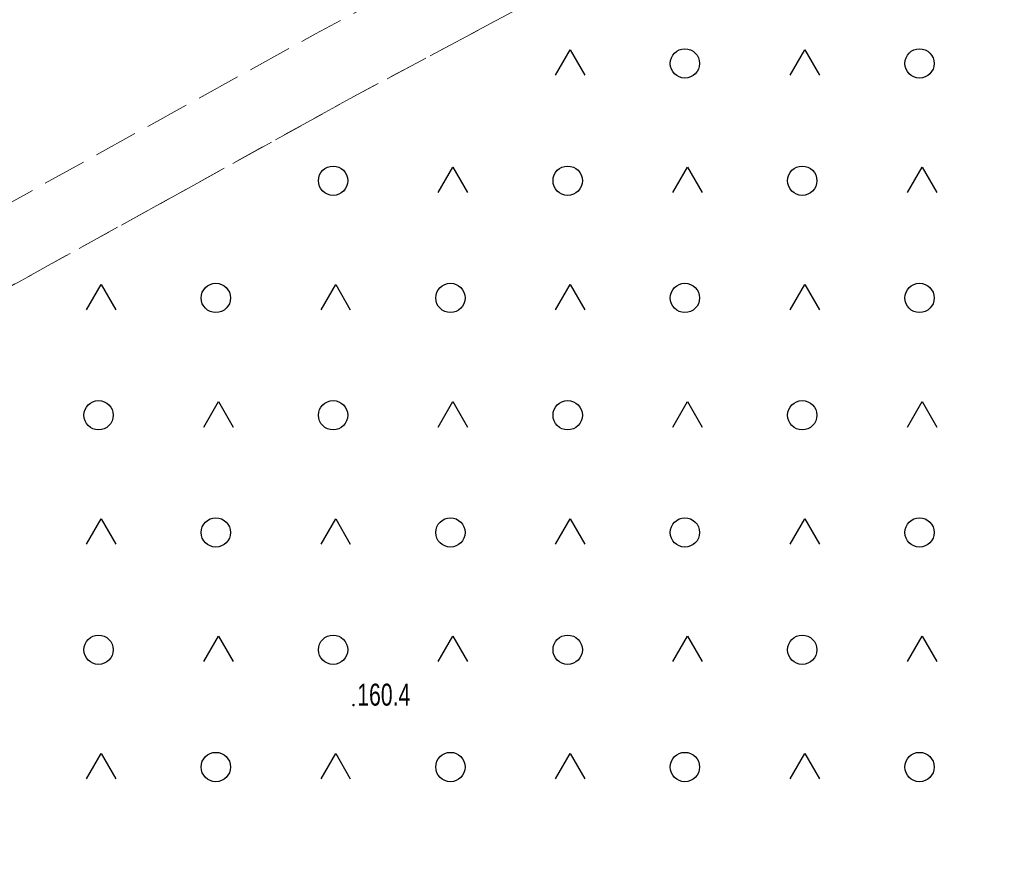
# Model space of a CAD drawing. Header units: metres. Extents: x 8440716 to 8446743, y 5883760 to 5887966.
# Tile 377 of 656: x 8442559 to 8442592, y 5885810 to 5885839. Entities that reach past the tile are written whole.
import ezdxf

# ---------------------------------------------------------------- set-up
doc = ezdxf.new("R2010")
doc.units = ezdxf.units.M
doc.header["$MEASUREMENT"] = 0
doc.linetypes.add('1.0_0.5', pattern=[1.5, 1, -0.5])
doc.linetypes.add('1.5_0.5', pattern=[2, 1.5, -0.5])
doc.layers.get('0').update_dxf_attribs({"color": 250, "linetype": 'CONTINUOUS', "lineweight": 5})
for name, color, linetype in [('jezdnia', 253, 'CONTINUOUS'), ('pikieta naturalna', 253, 'CONTINUOUS'), ('pikieta naturalna-Atr2', 253, 'CONTINUOUS'), ('teren zalesiony', 253, 'CONTINUOUS')]:
    doc.layers.add(name, color=color, linetype=linetype)
doc.styles.get("Standard").update_dxf_attribs({"font": 'Working1250', "width": 0.75})

# ---------------------------------------------------------------- blocks, each defined once
blk = doc.blocks.new('OTZK3')
at = {"color": 0, "linetype": 'Continuous'}
for p, q in [((-0.5, -0.289), (0, 0.577)), ((0, 0.577), (0.5, -0.289))]:
    blk.add_line(p, q, dxfattribs=at)
blk = doc.blocks.new('OTZK1')
at = {"color": 0, "linetype": 'Continuous'}
blk.add_circle((0, 0), 0.5, dxfattribs=at)
blk = doc.blocks.new('PW01')
at = {"linetype": 'Continuous', "lineweight": 13}
h = blk.add_hatch(color=0, dxfattribs=at)
edge = h.paths.add_edge_path()
edge.add_arc((0, 0), 0.045, 0, 360)

msp = doc.modelspace()

# ---------------------------------------------------------------- linework, layer by layer
at = {"layer": 'jezdnia', "color": 253, "linetype": '1.5_0.5', "lineweight": 18, "flags": 128}
msp.add_lwpolyline([(8442547.85, 5885826.63), (8442525.34, 5885814.13), (8442526.33, 5885811.55), (8442549.07, 5885824.44), (8442570, 5885836.02), (8442597.13, 5885850.52), (8442609.19, 5885857.6), (8442627.63, 5885868.15), (8442640.14, 5885875.21), (8442641.78, 5885876.13), (8442672.91, 5885894.35), (8442687.64, 5885901.06), (8442729.86, 5885924.53), (8442744.55, 5885932.95), (8442765.66, 5885944.46), (8442781.73, 5885952.49), (8442796.73, 5885961.53), (8442801.94, 5885946.86), (8442810.19, 5885919.94), (8442812.59, 5885920.67), (8442803.9, 5885948.12), (8442799.1, 5885962.81), (8442806.3, 5885966.7), (8442818.9, 5885973.51), (8442834.35, 5885981.17), (8442843.99, 5885986.8), (8442842.73, 5885988.95), (8442833.1, 5885983.34), (8442817.71, 5885975.7), (8442801.14, 5885966.76), (8442798.36, 5885965.26), (8442797.93, 5885966.8), (8442795.82, 5885974.21), (8442793.55, 5885972.98), (8442795.2, 5885966.83), (8442795.96, 5885963.96), (8442780.61, 5885954.73), (8442764.55, 5885946.69), (8442743.32, 5885935.12), (8442728.63, 5885926.71), (8442686.61, 5885903.33), (8442671.88, 5885896.62), (8442640.53, 5885878.31), (8442640.17, 5885878.1), (8442626.4, 5885870.33), (8442607.93, 5885859.76), (8442595.89, 5885852.69), (8442568.82, 5885838.23)], close=True, dxfattribs=at)
at = {"layer": 'teren zalesiony', "color": 253, "linetype": '1.0_0.5', "lineweight": 18, "flags": 128}
msp.add_lwpolyline([(8442560.39, 5885774.39), (8442810.19, 5885919.94), (8442801.94, 5885946.86), (8442796.73, 5885961.53), (8442781.73, 5885952.49), (8442765.66, 5885944.46), (8442744.55, 5885932.95), (8442729.86, 5885924.53), (8442687.64, 5885901.06), (8442672.91, 5885894.35), (8442641.78, 5885876.13), (8442640.14, 5885875.21), (8442627.63, 5885868.15), (8442609.19, 5885857.6), (8442597.13, 5885850.52), (8442570, 5885836.02), (8442549.07, 5885824.44), (8442526.33, 5885811.55), (8442527.32, 5885808.99), (8442538.89, 5885777.39), (8442550.51, 5885746.13)], close=True, dxfattribs=at)

# ---------------------------------------------------------------- block references
at = {"layer": 'pikieta naturalna', "color": 253, "linetype": 'Continuous', "lineweight": 13}
msp.add_blockref('PW01', (8442570.11, 5885815.33), dxfattribs=at)
at = {"layer": 'teren zalesiony', "color": 253, "linetype": 'Continuous', "lineweight": 18}
for name, p in [('OTZK3', (8442577.503, 5885837.102)), ('OTZK1', (8442581.416, 5885837.216)), ('OTZK3', (8442585.503, 5885837.102)), ('OTZK1', (8442589.416, 5885837.216)), ('OTZK1', (8442569.416, 5885833.216)), ('OTZK3', (8442573.503, 5885833.102)), ('OTZK1', (8442577.416, 5885833.216)), ('OTZK3', (8442581.503, 5885833.102)), ('OTZK1', (8442585.416, 5885833.216)), ('OTZK3', (8442589.503, 5885833.102)), ('OTZK3', (8442561.503, 5885829.102)), ('OTZK1', (8442565.416, 5885829.216)), ('OTZK3', (8442569.503, 5885829.102)), ('OTZK1', (8442573.416, 5885829.216)), ('OTZK3', (8442577.503, 5885829.102)), ('OTZK1', (8442581.416, 5885829.216)), ('OTZK3', (8442585.503, 5885829.102)), ('OTZK1', (8442589.416, 5885829.216)), ('OTZK1', (8442561.416, 5885825.216)), ('OTZK3', (8442565.503, 5885825.102)), ('OTZK1', (8442569.416, 5885825.216)), ('OTZK3', (8442573.503, 5885825.102)), ('OTZK1', (8442577.416, 5885825.216)), ('OTZK3', (8442581.503, 5885825.102)), ('OTZK1', (8442585.416, 5885825.216)), ('OTZK3', (8442589.503, 5885825.102)), ('OTZK3', (8442561.503, 5885821.102)), ('OTZK1', (8442565.416, 5885821.216)), ('OTZK3', (8442569.503, 5885821.102)), ('OTZK1', (8442573.416, 5885821.216)), ('OTZK3', (8442577.503, 5885821.102)), ('OTZK1', (8442581.416, 5885821.216)), ('OTZK3', (8442585.503, 5885821.102)), ('OTZK1', (8442589.416, 5885821.216)), ('OTZK1', (8442561.416, 5885817.216)), ('OTZK1', (8442569.416, 5885817.216)), ('OTZK1', (8442577.416, 5885817.216)), ('OTZK1', (8442585.416, 5885817.216)), ('OTZK3', (8442565.503, 5885817.102)), ('OTZK3', (8442573.503, 5885817.102)), ('OTZK3', (8442581.503, 5885817.102)), ('OTZK3', (8442589.503, 5885817.102)), ('OTZK3', (8442561.503, 5885813.102)), ('OTZK1', (8442565.416, 5885813.216)), ('OTZK3', (8442569.503, 5885813.102)), ('OTZK1', (8442573.416, 5885813.216)), ('OTZK3', (8442577.503, 5885813.102)), ('OTZK1', (8442581.416, 5885813.216)), ('OTZK3', (8442585.503, 5885813.102)), ('OTZK1', (8442589.416, 5885813.216))]:
    msp.add_blockref(name, p, dxfattribs=at)

# ---------------------------------------------------------------- texts
at = {"layer": 'pikieta naturalna-Atr2', "color": 253, "width": 0.72}
msp.add_text('160.4', height=0.75, dxfattribs=at).set_placement((8442570.24, 5885815.31))

doc.saveas('drawing.dxf')
